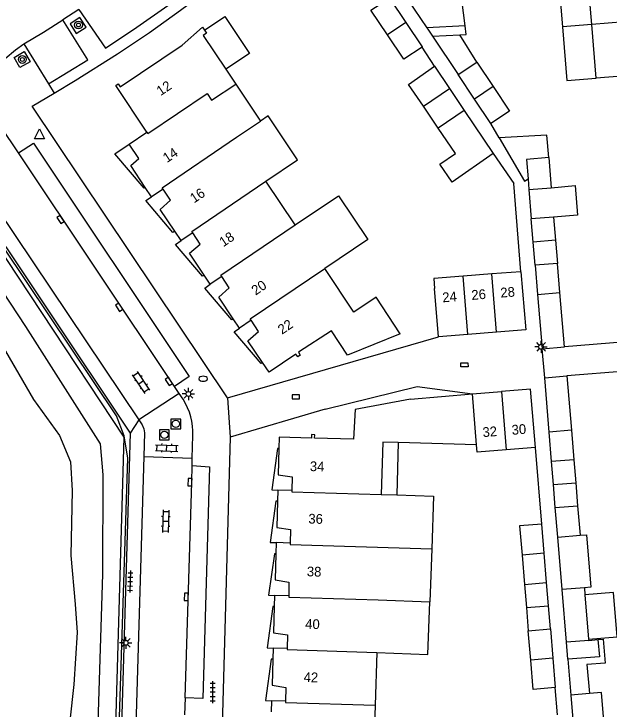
# Model space of a CAD drawing. Extents: x 125000 to 129004, y 397500 to 399008.
# Drawn here: x 127295.3 to 127356.4, y 398865.3 to 398936.6 of the extents above; entities that cross this region are included whole.
import ezdxf

# ---------------------------------------------------------------- set-up
doc = ezdxf.new("R2010")
doc.units = 0
for name, color, linetype in [('gg-afsc-erfafscheiding', 7, 'Continuous'), ('gg-afsc-faunaraster', 7, 'Continuous'), ('gg-anno-huisnummerreeks BGT', 7, 'Continuous'), ('gg-bbg-bijgebouw', 7, 'Continuous'), ('gg-bbg-gedigitaliseerde bebouwing', 7, 'Continuous'), ('gg-bbg-gedigitaliseerde bijgebouw', 7, 'Continuous'), ('gg-bbg-hoofdgebouw', 7, 'Continuous'), ('gg-bbg-luifel en loopbrug', 7, 'Continuous'), ('gg-bbg-tussenscheiding', 7, 'Continuous'), ('gg-knt-BGT kruinlijn', 7, 'Continuous'), ('gg-knt-bovenkant onderkant talud', 7, 'Continuous'), ('gg-knt-verharding', 7, 'Continuous'), ('gg-knt-verharding nz', 7, 'Continuous'), ('gt-grn-groengrens', 7, 'Continuous'), ('gt-grn-weggrens', 7, 'Continuous'), ('gt-symb-boom', 7, 'Continuous'), ('gt-symb-brandkraan', 7, 'Continuous'), ('gt-symb-klinker verharding', 7, 'Continuous'), ('gt-symb-kolk', 7, 'Continuous'), ('gt-symb-kolk center center', 7, 'Continuous'), ('gt-symb-lichtmast', 7, 'Continuous'), ('gt-symb-rioolschacht', 7, 'Continuous'), ('gt-symb-tegel verharding', 7, 'Continuous'), ('gt-symb-waterafsluiter', 7, 'Continuous')]:
    doc.layers.add(name, color=color, linetype=linetype)

# ---------------------------------------------------------------- blocks, each defined once
blk = doc.blocks.new('gt0-KOLKCC')
at = {"layer": 'gt-symb-kolk center center'}
blk.add_lwpolyline([(-0.375, 0.2), (0.375, 0.2), (0.375, -0.2), (-0.375, -0.2)], close=True, dxfattribs=at)
blk = doc.blocks.new('gt0-LMAST')
at = {"layer": 'gt-symb-lichtmast'}
for p, q in [((-0.182, 0.173), (-0.447, 0.438)), ((-0.005, 0.246), (-0.005, 0.621)), ((0.172, 0.173), (0.437, 0.438)), ((-0.255, -0.004), (-0.63, -0.004)), ((-0.182, -0.181), (-0.447, -0.446)), ((-0.005, -0.254), (-0.005, -0.629)), ((0.437, -0.446), (0.172, -0.181)), ((0.245, -0.004), (0.62, -0.004))]:
    blk.add_line(p, q, dxfattribs=at)
blk.add_circle((-0.005, -0.004), 0.25, dxfattribs=at)
blk = doc.blocks.new('gt0-KL1')
at = {"layer": 'gt-symb-klinker verharding'}
for p, q in [((-1.15, 0.3), (1.15, 0.3)), ((-1, -0.3), (-1, 0.3)), ((-0.5, 0.3), (-0.5, 0.45)), ((0, -0.3), (0, 0.3)), ((0.5, 0.3), (0.5, 0.45)), ((1, -0.3), (1, 0.3)), ((-1.15, -0.3), (1.15, -0.3)), ((-0.5, -0.45), (-0.5, -0.3)), ((0.5, -0.45), (0.5, -0.3))]:
    blk.add_line(p, q, dxfattribs=at)
blk = doc.blocks.new('gt0-RS')
at = {"layer": 'gt-symb-rioolschacht'}
blk.add_lwpolyline([(-0.5, -0.5), (0.5, -0.5), (0.5, 0.5), (-0.5, 0.5)], close=True, dxfattribs=at)
blk.add_circle((0, 0), 0.375, dxfattribs=at)
blk = doc.blocks.new('gt0-KOLK')
at = {"layer": 'gt-symb-kolk'}
blk.add_lwpolyline([(0, 0), (0.375, 0), (0.375, 0.4), (-0.375, 0.4), (-0.375, 0), (0, 0)], dxfattribs=at)
blk = doc.blocks.new('gt0-BR')
at = {"layer": 'gt-symb-brandkraan'}
for centre, radius, start, end in [((-0.244, 0), 0.206, 107.56694, 252.43307), ((0.599, -2.664), 3, 106.89205, 107.56694), ((0, -0.691), 0.938, 73.10799, 106.89205), ((-0.599, -2.664), 3, 72.43309, 73.10799), ((0.244, 0), 0.206, 287.56695, 72.43309), ((0.599, 2.664), 3, 252.43307, 253.10797), ((0, 0.691), 0.938, 253.10797, 286.89206), ((-0.599, 2.664), 3, 286.89206, 287.56695)]:
    blk.add_arc(centre, radius, start, end, dxfattribs=at)
blk = doc.blocks.new('gt0-TEG1')
at = {"layer": 'gt-symb-tegel verharding'}
for p, q in [((-1.125, 0), (1.125, 0)), ((-0.9, -0.25), (-0.9, 0.25)), ((-0.45, -0.25), (-0.45, 0.25)), ((0, -0.25), (0, 0.25)), ((0.45, -0.25), (0.45, 0.25)), ((0.9, -0.25), (0.9, 0.25))]:
    blk.add_line(p, q, dxfattribs=at)
blk = doc.blocks.new('gt0-BOOM')
at = {"layer": 'gt-symb-boom'}
for radius in [0.4, 0.2]:
    blk.add_circle((0, 0), radius, dxfattribs=at)
blk = doc.blocks.new('gt0-WAFSL')
at = {"layer": 'gt-symb-waterafsluiter'}
for p, q in [((-0.5, -0.333), (0, 0.667)), ((0, 0.667), (0.5, -0.333)), ((0.5, -0.333), (-0.5, -0.333))]:
    blk.add_line(p, q, dxfattribs=at)

msp = doc.modelspace()

# ---------------------------------------------------------------- linework, layer by layer
at = {"layer": 'gg-afsc-erfafscheiding'}
for p, q in [((127338.475, 398931.184), (127337.208, 398933.16)), ((127345.086, 398923.867), (127344.253, 398925.319)), ((127344.494, 398922.248), (127346.602, 398919.159)), ((127347.333, 398910.136), (127346.602, 398919.159)), ((127360.629, 398903.181), (127351.78, 398902.425)), ((127358.31, 398899.97), (127352.044, 398899.449)), ((127349.464, 398884.266), (127348.812, 398892.109)), ((127351.077, 398864.724), (127350.844, 398867.511))]:
    msp.add_line(p, q, dxfattribs=at)
at = {"layer": 'gg-afsc-faunaraster'}
msp.add_lwpolyline([(127304.893, 398825.142), (127307.006, 398891.033), (127306.651, 398893.309), (127305.853, 398895.355), (127289.659, 398919.493), (127285.91, 398922.103)], dxfattribs=at)
at = {"layer": 'gg-bbg-bijgebouw'}
for p, q in [((127333.833, 398938.188), (127335.522, 398935.671)), ((127335.722, 398938.041), (127337.683, 398935.139)), ((127335.522, 398935.671), (127337.196, 398933.177)), ((127338.265, 398934.268), (127340.884, 398930.333)), ((127337.196, 398933.177), (127337.208, 398933.16)), ((127342.799, 398931.616), (127344.483, 398929.101)), ((127342.568, 398927.826), (127340.884, 398930.333)), ((127339.997, 398928.924), (127341.519, 398926.664)), ((127344.253, 398925.319), (127342.568, 398927.826)), ((127341.519, 398926.664), (127344.494, 398922.248)), ((127351.072, 398910.989), (127348.78, 398910.809)), ((127351.32, 398907.993), (127351.072, 398910.989)), ((127348.78, 398910.809), (127349.029, 398907.799)), ((127344.343, 398909.897), (127341.392, 398909.661)), ((127347.333, 398910.136), (127344.343, 398909.897)), ((127338.858, 398903.442), (127338.453, 398908.426)), ((127349.029, 398907.799), (127349.489, 398902.236)), ((127351.78, 398902.425), (127351.32, 398907.993)), ((127344.822, 398903.927), (127341.871, 398903.687)), ((127341.871, 398903.687), (127338.858, 398903.442)), ((127349.489, 398902.236), (127351.78, 398902.425)), ((127349.762, 398899.252), (127352.044, 398899.449)), ((127350.219, 398893.68), (127349.762, 398899.252)), ((127352.044, 398899.449), (127352.506, 398893.877)), ((127342.355, 398897.603), (127345.342, 398897.841)), ((127352.506, 398893.877), (127352.756, 398890.864)), ((127350.465, 398890.676), (127350.219, 398893.68)), ((127352.756, 398890.864), (127350.465, 398890.676)), ((127350.84, 398885.966), (127353.143, 398886.143)), ((127351.096, 398882.917), (127350.84, 398885.966)), ((127353.143, 398886.143), (127353.391, 398883.114)), ((127351.538, 398877.561), (127351.096, 398882.917)), ((127351.984, 398872.163), (127351.538, 398877.561)), ((127353.828, 398877.749), (127353.888, 398877.025)), ((127353.888, 398877.025), (127354.264, 398872.469)), ((127354.264, 398872.469), (127354.274, 398872.352)), ((127352.127, 398870.41), (127351.984, 398872.163))]:
    msp.add_line(p, q, dxfattribs=at)
for points in [[(127344.483, 398929.101), (127346.163, 398926.591), (127344.253, 398925.319)], [(127341.392, 398909.661), (127338.38, 398909.42), (127338.453, 398908.426)], [(127347.333, 398910.136), (127347.816, 398904.17), (127344.822, 398903.927)], [(127348.812, 398892.109), (127348.32, 398898.078), (127345.342, 398897.841)]]:
    msp.add_lwpolyline(points, dxfattribs=at)
at = {"layer": 'gg-bbg-gedigitaliseerde bebouwing'}
for p, q in [((127354.582, 398935.467), (127354.148, 398940.785)), ((127355.031, 398929.968), (127354.582, 398935.467)), ((127314.745, 398934.346), (127317.068, 398930.877)), ((127317.068, 398930.877), (127318.08, 398929.366)), ((127318.08, 398929.366), (127320.627, 398925.564)), ((127324.182, 398914.947), (127321.178, 398919.422)), ((127342.773, 398892.399), (127334.745, 398892.63)), ((127333.006, 398887.298), (127334.589, 398887.252)), ((127338.176, 398881.721), (127337.983, 398876.304)), ((127332.535, 398871.095), (127332.378, 398865.697)), ((127332.378, 398865.697), (127332.221, 398860.29))]:
    msp.add_line(p, q, dxfattribs=at)
for points in [[(127321.178, 398919.422), (127324.425, 398921.597), (127321.415, 398926.092), (127320.627, 398925.564)], [(127324.182, 398914.947), (127328.608, 398917.917), (127331.629, 398913.416), (127327.204, 398910.447)], [(127334.953, 398903.778), (127332.472, 398907.514), (127330.203, 398905.981), (127327.204, 398910.447)], [(127334.745, 398892.63), (127333.162, 398892.676), (127333.006, 398887.298)], [(127334.589, 398887.252), (127338.369, 398887.142), (127338.176, 398881.721)], [(127332.535, 398871.095), (127337.791, 398870.908), (127337.983, 398876.304)]]:
    msp.add_lwpolyline(points, dxfattribs=at)
at = {"layer": 'gg-bbg-gedigitaliseerde bijgebouw'}
for p, q in [((127341.596, 398935.343), (127337.683, 398935.139)), ((127338.265, 398934.268), (127341.048, 398934.414)), ((127342.799, 398931.616), (127341.048, 398934.414)), ((127337.325, 398927.089), (127339.997, 398928.924)), ((127338.842, 398924.849), (127337.325, 398927.089)), ((127350.176, 398921.826), (127350.431, 398918.74)), ((127348.068, 398919.65), (127348.141, 398918.557)), ((127348.141, 398918.557), (127348.391, 398915.541)), ((127350.666, 398915.732), (127348.391, 398915.541)), ((127348.812, 398892.109), (127345.825, 398891.871)), ((127349.707, 398881.282), (127349.464, 398884.266)), ((127347.438, 398881.069), (127347.687, 398878.072)), ((127349.952, 398878.263), (127349.707, 398881.282)), ((127347.687, 398878.072), (127349.952, 398878.263)), ((127348.079, 398873.341), (127350.35, 398873.529)), ((127348.328, 398870.331), (127348.079, 398873.341)), ((127350.35, 398873.529), (127350.595, 398870.54)), ((127354.274, 398872.352), (127355.222, 398872.43)), ((127350.595, 398870.54), (127350.844, 398867.511))]:
    msp.add_line(p, q, dxfattribs=at)
for points in [[(127341.596, 398935.343), (127341.071, 398939.64), (127339.155, 398939.488)], [(127333.642, 398934.397), (127331.947, 398936.922), (127333.833, 398938.188)], [(127337.208, 398933.16), (127335.311, 398931.913), (127333.642, 398934.397)], [(127344.494, 398922.248), (127340.265, 398919.298), (127339.004, 398921.16), (127340.606, 398922.246), (127338.842, 398924.849)], [(127350.176, 398921.826), (127347.904, 398921.638), (127348.068, 398919.65)], [(127350.431, 398918.74), (127352.881, 398918.963), (127353.14, 398915.94), (127350.666, 398915.732)], [(127345.825, 398891.871), (127342.835, 398891.632), (127342.773, 398892.399)], [(127349.464, 398884.266), (127347.189, 398884.078), (127347.438, 398881.069)], [(127353.391, 398883.114), (127354.033, 398883.168), (127354.481, 398877.804), (127353.828, 398877.749)], [(127355.222, 398872.43), (127355.366, 398870.677), (127352.127, 398870.41)], [(127350.844, 398867.511), (127348.577, 398867.325), (127348.328, 398870.331)]]:
    msp.add_lwpolyline(points, dxfattribs=at)
at = {"layer": 'gg-bbg-hoofdgebouw'}
for p, q in [((127358.359, 398930.226), (127355.031, 398929.968)), ((127307.159, 398923.196), (127308.97, 398924.437)), ((127309.445, 398917.813), (127308.811, 398918.769)), ((127310.625, 398918.605), (127309.445, 398917.813)), ((127312.475, 398913.318), (127311.827, 398914.287)), ((127313.671, 398914.12), (127312.475, 398913.318)), ((127315.473, 398908.849), (127314.846, 398909.784)), ((127316.644, 398909.638), (127315.473, 398908.849)), ((127318.464, 398904.357), (127317.828, 398905.305)), ((127319.659, 398905.157), (127318.464, 398904.357)), ((127336.011, 398897.058), (127342.355, 398897.603)), ((127322.387, 398887.756), (127322.358, 398886.628)), ((127323.829, 398887.707), (127322.387, 398887.756)), ((127322.234, 398882.371), (127322.203, 398881.212)), ((127323.678, 398882.312), (127322.234, 398882.371)), ((127322.07, 398876.956), (127322.038, 398875.82)), ((127323.523, 398876.92), (127322.07, 398876.956)), ((127321.911, 398871.564), (127321.879, 398870.424)), ((127323.359, 398871.524), (127321.911, 398871.564)), ((127321.755, 398866.167), (127321.725, 398865.038)), ((127323.177, 398866.112), (127321.755, 398866.167))]:
    msp.add_line(p, q, dxfattribs=at)
for points in [[(127308.97, 398924.437), (127305.779, 398929.199), (127306.037, 398929.372), (127306.238, 398929.072), (127312.601, 398933.336), (127314.66, 398935.192), (127314.869, 398934.881)], [(127314.869, 398934.881), (127315.078, 398934.569), (127314.745, 398934.346)], [(127308.811, 398918.769), (127307.329, 398921.001), (127308.16, 398921.736), (127307.159, 398923.196)], [(127311.827, 398914.287), (127310.344, 398916.501), (127311.4, 398917.451), (127310.625, 398918.605)], [(127314.846, 398909.784), (127313.339, 398912.03), (127314.445, 398912.966), (127313.671, 398914.12)], [(127317.828, 398905.305), (127316.333, 398907.535), (127317.421, 398908.485), (127316.644, 398909.638)], [(127320.844, 398900.83), (127319.339, 398903.061), (127320.432, 398904.002), (127319.659, 398905.157)], [(127334.953, 398903.778), (127329.538, 398901.589), (127327.91, 398904.089), (127324.502, 398901.87), (127324.702, 398901.57), (127324.435, 398901.392), (127324.235, 398901.687), (127321.503, 398899.853), (127320.844, 398900.83)], [(127336.011, 398897.058), (127330.327, 398896.007), (127330.157, 398892.961), (127326.157, 398893.065), (127326.177, 398893.424), (127325.868, 398893.452), (127325.835, 398893.089), (127322.547, 398893.178), (127322.512, 398892.012)], [(127322.512, 398892.012), (127322.432, 398889.311), (127323.874, 398889.103), (127323.829, 398887.707)], [(127322.358, 398886.628), (127322.288, 398883.927), (127323.688, 398883.713), (127323.678, 398882.312)], [(127322.203, 398881.212), (127322.131, 398878.538), (127323.54, 398878.329), (127323.523, 398876.92)], [(127322.038, 398875.82), (127321.961, 398873.127), (127323.381, 398872.902), (127323.359, 398871.524)], [(127321.879, 398870.424), (127321.802, 398867.745), (127323.22, 398867.511), (127323.177, 398866.112)]]:
    msp.add_lwpolyline(points, dxfattribs=at)
at = {"layer": 'gg-bbg-luifel en loopbrug'}
for p, q in [((127354.582, 398935.467), (127351.595, 398935.223)), ((127338.475, 398931.184), (127339.997, 398928.924)), ((127348.586, 398913.165), (127348.391, 398915.541)), ((127350.666, 398915.732), (127350.868, 398913.37)), ((127350.868, 398913.37), (127348.586, 398913.165)), ((127348.78, 398910.809), (127348.586, 398913.165)), ((127350.868, 398913.37), (127351.072, 398910.989)), ((127334.745, 398892.63), (127334.589, 398887.252)), ((127350.653, 398888.321), (127350.465, 398890.676)), ((127352.756, 398890.864), (127352.95, 398888.504)), ((127350.653, 398888.321), (127352.95, 398888.504)), ((127350.84, 398885.966), (127350.653, 398888.321)), ((127352.95, 398888.504), (127353.143, 398886.143)), ((127350.151, 398875.896), (127349.952, 398878.263)), ((127347.687, 398878.072), (127347.883, 398875.707)), ((127347.883, 398875.707), (127350.151, 398875.896)), ((127347.883, 398875.707), (127348.079, 398873.341)), ((127350.35, 398873.529), (127350.151, 398875.896)), ((127352.127, 398870.41), (127352.434, 398866.741)), ((127354.346, 398866.906), (127352.434, 398866.741)), ((127352.434, 398866.741), (127352.679, 398863.828))]:
    msp.add_line(p, q, dxfattribs=at)
for points in [[(127353.199, 398940.707), (127351.161, 398940.54), (127351.595, 398935.223)], [(127314.869, 398934.881), (127316.958, 398936.282), (127319.493, 398932.504), (127317.068, 398930.877)], [(127337.683, 398935.139), (127337.79, 398934.981), (127338.265, 398934.268)], [(127341.048, 398934.414), (127341.706, 398934.448), (127341.596, 398935.343)], [(127351.595, 398935.223), (127352.044, 398929.724), (127355.031, 398929.968)], [(127337.325, 398927.089), (127335.807, 398929.329), (127338.475, 398931.184)], [(127350.176, 398921.826), (127349.987, 398924.116), (127345.086, 398923.867)], [(127345.086, 398923.867), (127347.676, 398919.422), (127348.068, 398919.65)], [(127308.811, 398918.769), (127308.682, 398918.684), (127305.701, 398922.197), (127307.159, 398923.196)], [(127311.827, 398914.287), (127311.641, 398914.164), (127308.875, 398917.423), (127309.445, 398917.813)], [(127314.846, 398909.784), (127314.671, 398909.669), (127311.905, 398912.928), (127312.475, 398913.318)], [(127317.828, 398905.305), (127317.669, 398905.2), (127314.903, 398908.459), (127315.473, 398908.849)], [(127320.844, 398900.83), (127320.685, 398900.724), (127317.919, 398903.984), (127318.464, 398904.357)], [(127322.512, 398892.012), (127322.361, 398892.017), (127321.776, 398887.774), (127322.387, 398887.756)], [(127322.358, 398886.628), (127322.208, 398886.632), (127321.623, 398882.389), (127322.234, 398882.371)], [(127322.203, 398881.212), (127322.044, 398881.217), (127321.459, 398876.974), (127322.07, 398876.956)], [(127354.264, 398872.469), (127357.209, 398872.711), (127356.835, 398877.267), (127353.888, 398877.025)], [(127322.038, 398875.82), (127321.885, 398875.825), (127321.3, 398871.582), (127321.911, 398871.564)], [(127355.222, 398872.43), (127355.747, 398872.474), (127355.952, 398870.014), (127354.1, 398869.859), (127354.346, 398866.906)], [(127321.879, 398870.424), (127321.729, 398870.428), (127321.144, 398866.185), (127321.755, 398866.167)], [(127355.842, 398864.089), (127355.601, 398867.014), (127354.346, 398866.906)]]:
    msp.add_lwpolyline(points, dxfattribs=at)
at = {"layer": 'gg-bbg-tussenscheiding'}
for p, q in [((127335.522, 398935.671), (127333.642, 398934.397)), ((127357.933, 398935.726), (127354.582, 398935.467)), ((127340.884, 398930.333), (127342.799, 398931.616)), ((127315.612, 398927.711), (127318.08, 398929.366)), ((127344.483, 398929.101), (127342.568, 398927.826)), ((127341.519, 398926.664), (127338.842, 398924.849)), ((127318.162, 398923.913), (127320.627, 398925.564)), ((127348.141, 398918.557), (127350.431, 398918.74)), ((127341.871, 398903.687), (127341.392, 398909.661)), ((127344.822, 398903.927), (127344.343, 398909.897)), ((127349.029, 398907.799), (127351.32, 398907.993)), ((127342.773, 398892.399), (127342.355, 398897.603)), ((127345.342, 398897.841), (127345.825, 398891.871)), ((127352.506, 398893.877), (127350.219, 398893.68)), ((127351.096, 398882.917), (127353.391, 398883.114)), ((127349.707, 398881.282), (127347.438, 398881.069)), ((127353.828, 398877.749), (127351.538, 398877.561)), ((127332.692, 398876.493), (127337.983, 398876.304)), ((127354.274, 398872.352), (127351.984, 398872.163)), ((127350.595, 398870.54), (127348.328, 398870.331))]:
    msp.add_line(p, q, dxfattribs=at)
for points in [[(127308.97, 398924.437), (127309.059, 398924.304), (127315.155, 398928.392), (127315.612, 398927.711)], [(127310.625, 398918.605), (127310.533, 398918.742), (127318.162, 398923.913)], [(127313.671, 398914.12), (127313.572, 398914.267), (127321.178, 398919.422)], [(127316.644, 398909.638), (127316.551, 398909.776), (127324.182, 398914.947)], [(127319.659, 398905.157), (127319.573, 398905.286), (127327.204, 398910.447)], [(127323.829, 398887.707), (127323.825, 398887.573), (127333.006, 398887.298)], [(127323.678, 398882.312), (127323.677, 398882.177), (127338.176, 398881.721)], [(127323.523, 398876.92), (127323.521, 398876.768), (127332.692, 398876.493)], [(127323.359, 398871.524), (127323.357, 398871.396), (127332.535, 398871.095)], [(127323.177, 398866.112), (127323.173, 398865.983), (127332.378, 398865.697)]]:
    msp.add_lwpolyline(points, dxfattribs=at)
at = {"layer": 'gg-knt-BGT kruinlijn'}
msp.add_lwpolyline([(127288.092, 398825.099), (127290.46, 398823.208), (127296.402, 398820.807), (127299.263, 398820.88), (127301.376, 398822.535), (127302.148, 398825.264), (127303.114, 398837.395), (127303.143, 398849.814), (127303.983, 398863.9), (127304.454, 398879.121), (127304.506, 398889.319), (127304.206, 398892.498), (127296.566, 398904.509), (127287.73, 398917.86), (127279.742, 398922.4), (127275.622, 398925.686), (127276.382, 398927.096), (127275.266, 398931.847), (127268.937, 398944.463)], dxfattribs=at)
at = {"layer": 'gg-knt-bovenkant onderkant talud'}
msp.add_lwpolyline([(127291.893, 398906.399), (127293.297, 398903.938), (127297.338, 398897.038), (127300.017, 398893.344), (127301.135, 398890.641), (127301.302, 398887.705), (127301.163, 398881.044), (127301.615, 398876.05), (127301.811, 398873.141), (127301.48, 398867.826), (127300.191, 398856.045), (127299.841, 398844.971), (127299.861, 398833.645), (127299.392, 398825.483), (127299.277, 398824.072), (127298.53, 398823.483), (127293.548, 398824.341), (127290.31, 398825.479), (127288.069, 398827.23), (127286.321, 398828.89), (127288.092, 398825.099)], dxfattribs=at)
at = {"layer": 'gg-knt-verharding'}
for p, q in [((127301.988, 398936.991), (127300.354, 398935.936)), ((127296.346, 398933.5), (127298.874, 398929.39)), ((127298.874, 398929.39), (127299.457, 398928.442)), ((127295.795, 398922.304), (127293.994, 398925.018)), ((127288.678, 398923.951), (127308.134, 398894.943)), ((127317.23, 398897.2), (127338.858, 398903.442)), ((127312.274, 398897.666), (127311.82, 398898.353)), ((127312.274, 398897.666), (127308.134, 398894.943)), ((127312.677, 398897.057), (127312.274, 398897.666)), ((127327.245, 398896.048), (127317.515, 398893.178)), ((127307.248, 398893.6), (127305.301, 398826.7)), ((127313.623, 398891.024), (127313.68, 398893.329)), ((127317.515, 398893.178), (127315.667, 398827.983)), ((127308.65, 398891.184), (127306.763, 398826.847)), ((127308.65, 398891.184), (127313.623, 398891.024)), ((127313.604, 398890.278), (127313.623, 398891.024)), ((127312.889, 398866.453), (127312.84, 398864.722))]:
    msp.add_line(p, q, dxfattribs=at)
for points in [[(127299.457, 398928.442), (127301.626, 398929.733), (127305.974, 398932.468), (127309.233, 398934.66), (127312.428, 398936.944), (127315.707, 398939.404), (127318.935, 398941.93), (127320.561, 398943.269), (127322.183, 398944.701)], [(127301.988, 398936.991), (127304.729, 398933.037), (127307.941, 398935.194), (127311.114, 398937.409), (127308.376, 398941.361)], [(127298.874, 398929.39), (127302.906, 398931.86), (127300.354, 398935.936)], [(127301.096, 398935.542), (127301.738, 398934.543), (127302.754, 398935.202), (127302.111, 398936.201), (127301.096, 398935.542)], [(127294.244, 398931.685), (127294.436, 398931.969), (127295.5, 398932.871), (127296.346, 398933.5)], [(127295.355, 398932.093), (127296.398, 398932.69), (127297.003, 398931.644), (127295.96, 398931.047), (127295.355, 398932.093)], [(127317.23, 398897.2), (127297.212, 398927.107), (127299.457, 398928.442)], [(127295.795, 398922.304), (127297.334, 398923.319), (127313.293, 398899.379), (127311.82, 398898.353)], [(127285.948, 398922.129), (127289.73, 398919.512), (127290.013, 398919.264), (127290.259, 398918.978), (127307.248, 398893.6)], [(127327.245, 398896.048), (127336.695, 398898.363), (127342.355, 398897.603)], [(127308.134, 398894.943), (127308.477, 398894.431), (127308.647, 398894.037), (127308.721, 398893.615), (127308.65, 398891.184)], [(127313.604, 398890.278), (127315.399, 398890.149), (127314.704, 398866.393), (127312.889, 398866.453)]]:
    msp.add_lwpolyline(points, dxfattribs=at)
msp.add_arc((127307.626, 398893.699), 6.065, 356.50184, 33.6153, dxfattribs=at)
at = {"layer": 'gg-knt-verharding nz'}
msp.add_line((127311.82, 398898.353), (127295.795, 398922.304), dxfattribs=at)
for points in [[(127296.346, 398933.5), (127298.368, 398934.688), (127300.354, 398935.936)], [(127312.889, 398866.453), (127313.591, 398888.552), (127313.604, 398890.278)]]:
    msp.add_lwpolyline(points, dxfattribs=at)
at = {"layer": 'gt-grn-groengrens'}
msp.add_lwpolyline([(127304.697, 398825.148), (127304.99, 398836.369), (127306.634, 398893.173), (127289.714, 398918.734), (127288.618, 398919.539), (127285.444, 398921.793)], dxfattribs=at)
at = {"layer": 'gt-grn-weggrens'}
for p, q in [((127349.762, 398899.252), (127349.489, 398902.236)), ((127317.23, 398897.2), (127317.515, 398893.178)), ((127308.134, 398894.943), (127307.248, 398893.6))]:
    msp.add_line(p, q, dxfattribs=at)

# ---------------------------------------------------------------- block references
at = {"layer": 'gt-symb-boom'}
for p in [(127301.958, 398935.42), (127296.205, 398931.884)]:
    msp.add_blockref('gt0-BOOM', p, dxfattribs=at)
at = {"layer": 'gt-symb-brandkraan'}
msp.add_blockref('gt0-BR', (127314.734, 398899.165), dxfattribs=at)
at = {"layer": 'gt-symb-klinker verharding'}
for p, rotation in [((127308.39, 398898.786), 123.83302869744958), ((127311.008, 398892.056), -1.834672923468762), ((127310.9, 398884.56), -91.66111204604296)]:
    msp.add_blockref('gt0-KL1', p, dxfattribs=dict(at, rotation=rotation))
at = {"layer": 'gt-symb-kolk'}
for p, rotation in [((127300.278, 398915.594), 123.83302869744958), ((127306.304, 398906.599), 123.78542795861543), ((127311.391, 398898.997), 123.65827187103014), ((127313.591, 398888.551), 88.10803458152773), ((127313.203, 398876.805), 88.28164199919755)]:
    msp.add_blockref('gt0-KOLK', p, dxfattribs=dict(at, rotation=rotation))
msp.add_blockref('gt0-KOLK', (127324.239, 398897.098), dxfattribs=at)
at = {"layer": 'gt-symb-kolk center center', "rotation": 0.7586263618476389}
msp.add_blockref('gt0-KOLKCC', (127341.525, 398900.582), dxfattribs=at)
at = {"layer": 'gt-symb-lichtmast'}
for p in [(127349.395, 398902.438), (127313.234, 398897.61), (127306.809, 398872.095)]:
    msp.add_blockref('gt0-LMAST', p, dxfattribs=at)
at = {"layer": 'gt-symb-rioolschacht'}
for p in [(127311.938, 398894.536), (127310.769, 398893.415)]:
    msp.add_blockref('gt0-RS', p, dxfattribs=at)
at = {"layer": 'gt-symb-tegel verharding'}
for p, rotation in [((127307.261, 398878.373), -91.66111204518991), ((127315.724, 398867.027), 90)]:
    msp.add_blockref('gt0-TEG1', p, dxfattribs=dict(at, rotation=rotation))
at = {"layer": 'gt-symb-waterafsluiter'}
msp.add_blockref('gt0-WAFSL', (127297.961, 398924.097), dxfattribs=at)

# ---------------------------------------------------------------- texts
at = {"layer": 'gg-anno-huisnummerreeks BGT'}
for s, rotation, p in [('12', 33.8, (127310.381, 398928.12)), ('14', 33.6, (127311.025, 398921.261)), ('16', 33.8, (127313.807, 398917.12)), ('18', 33.9, (127316.814, 398912.636)), ('20', 33.9, (127320.12, 398907.676)), ('24', 4.6, (127339.306, 398906.991)), ('26', 4.6, (127342.289, 398907.234)), ('28', 4.6, (127345.261, 398907.475)), ('22', 34, (127322.823, 398903.661)), ('30', 4.6, (127346.414, 398893.412)), ('32', 4.6, (127343.432, 398893.175)), ('34', 358.3, (127325.668, 398889.702)), ('36', 358.5, (127325.522, 398884.323)), ('38', 358.5, (127325.366, 398878.915)), ('40', 358.4, (127325.197, 398873.543)), ('42', 358.3, (127325.036, 398868.087))]:
    msp.add_text(s, height=1, rotation=rotation, dxfattribs=at).set_placement(p)

doc.saveas('drawing.dxf')
